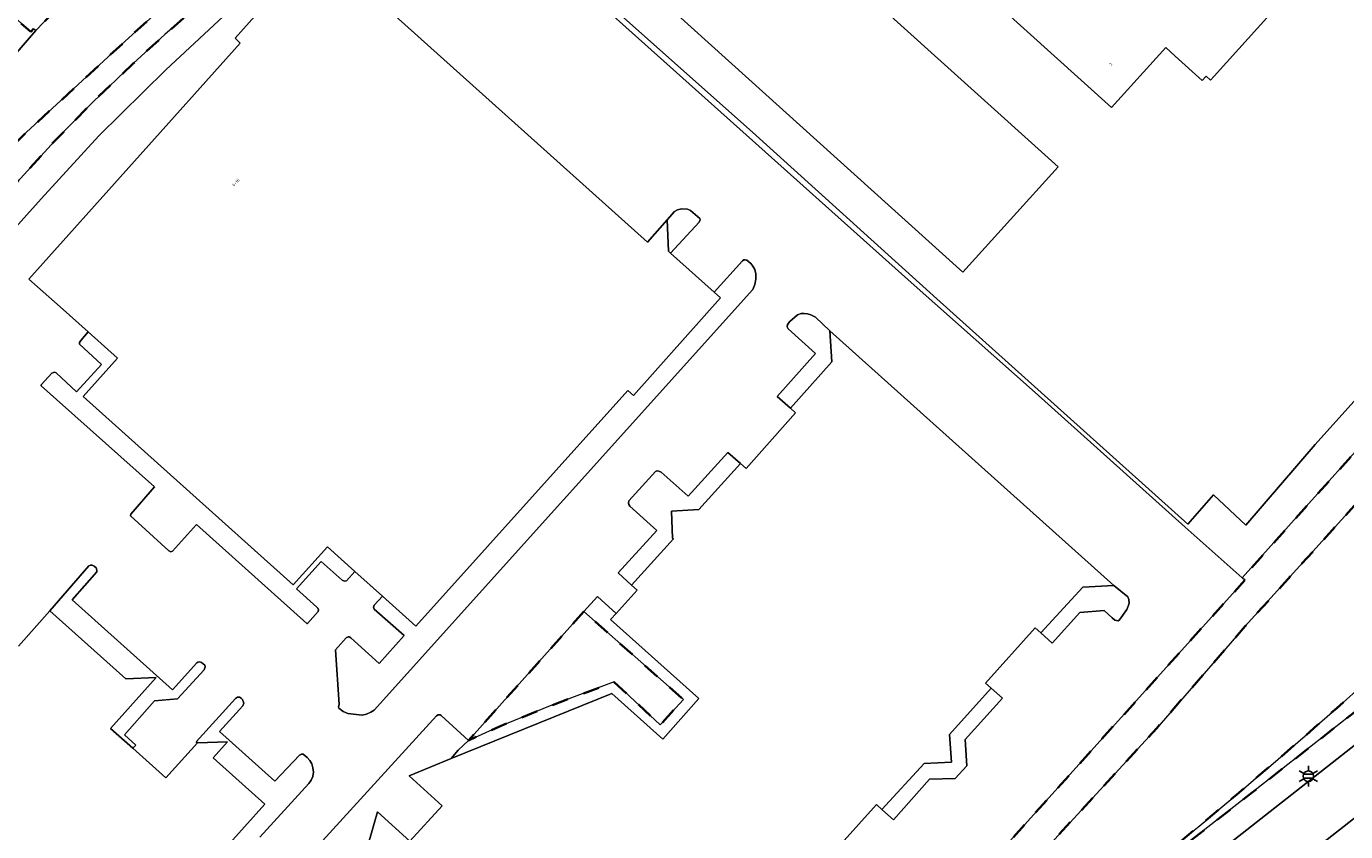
# Model space of a CAD drawing. Extents: x 105780 to 185197, y 477999 to 525027.
# Tile 215 of 562: x 107305 to 107464, y 478192 to 478290. Entities that reach past the tile are written whole.
import ezdxf
from ezdxf.enums import TextEntityAlignment as Align

# ---------------------------------------------------------------- set-up
doc = ezdxf.new("R2010")
doc.units = 0
doc.linetypes.add('XX-HIDDEN', pattern=[4, 2, -2])
for name, color, linetype, lineweight in [('B-GV-GR-HAAG_01-G', 252, 'GR-HAAG1', 13), ('B-GV-GR-MATERIAALGRENS-G', 252, 'XX-HIDDEN', 35), ('B-RO-IE-MEUBILAIR_WEGMEUBILAIR-S', 252, 'Continuous', 25), ('B-XX-KG-KADASTRAAL_BEBOUWING-G', 252, 'Continuous', 20), ('B1-WE-OG-BEBOUWING-T18', 7, 'Continuous', 18), ('B1-WE-OG-WEG-GV', 7, 'Continuous', 18), ('B1-WE-VH-VERHARDING_ASFALT-GV', 252, 'Continuous', 18), ('B1-WE-VH-VERHARDING_OPEN-GV', 252, 'Continuous', 18), ('B1-WE-VH-VERHARDING_TEGEL-GV', 252, 'Continuous', 18)]:
    doc.layers.add(name, color=color, linetype=linetype, lineweight=lineweight)
doc.styles.add('NLCS-ISO', font='NLCS-ISO.ttf')
doc.styles.add('NLCS-ISO-M200-T18', font='NLCS-ISO.ttf', dxfattribs={"height": 0.36})
doc.linetypes.add('GR-HAAG1', pattern='A,6,[176,NLCS.shx,S=0.125,R=0,X=0,Y=0],-2', length=8)

# ---------------------------------------------------------------- blocks, each defined once
blk = doc.blocks.new('B-SIE-WEG_LICHTMAST-SO')
at = {"ltscale": 0.1}
for p, q in [((-1.1, 0.63), (-2.19, 1.27)), ((0, 1.27), (0, 2.53)), ((1.1, 0.63), (2.19, 1.27)), ((-1.1, -0.63), (-2.19, -1.27)), ((0, -1.27), (0, -2.53)), ((1.1, -0.63), (2.19, -1.27))]:
    blk.add_line(p, q, dxfattribs=at)
at = {"flags": 128}
for points in [[(-1.16, 0.5), (1.16, 0.5)], [(-1.16, -0.5), (1.16, -0.5)]]:
    blk.add_lwpolyline(points, dxfattribs=at)
at = {"ltscale": 0.1}
blk.add_circle((0, 0), 1.27, dxfattribs=at)
at = {"style": 'NLCS-ISO'}
blk.add_attdef('TYPE', text='', height=1.8, dxfattribs=at).set_placement((0, 2.53), align=Align.BOTTOM_CENTER)

msp = doc.modelspace()

# ---------------------------------------------------------------- linework, layer by layer
at = {"layer": 'B-GV-GR-HAAG_01-G', "flags": 128}
msp.add_lwpolyline([(107342.305, 478306.151), (107341.349, 478306.877), (107340.83, 478307.184), (107340.052, 478307.531), (107329.66, 478296.337), (107327.02, 478294.079), (107321.334, 478289.086), (107317.497, 478285.59), (107312.604, 478280.896), (107307.97, 478276.181), (107300.553, 478268.028), (107289.087, 478255.224), (107289.094, 478255.215), (107289.703, 478254.367), (107290.439, 478253.623), (107291.437, 478252.761), (107300.757, 478262.979), (107300.768, 478262.99), (107306.336, 478269.176), (107313.325, 478276.82), (107321.441, 478284.824), (107329.573, 478292.37), (107339.027, 478302.255)], close=True, dxfattribs=at)
at = {"layer": 'B-GV-GR-MATERIAALGRENS-G', "flags": 128}
for points in [[(107324.162, 478309.897), (107318.982, 478314.602), (107300.243, 478293.737), (107302.776, 478291.475), (107305.08, 478289.418), (107305.419, 478289.79), (107305.7, 478289.561), (107308.632, 478292.638), (107313.254, 478297.807), (107319.519, 478304.68)], [(107340.052, 478307.531), (107339.123, 478307.824), (107338.546, 478307.938), (107337.916, 478307.941), (107337.323, 478307.873), (107336.776, 478307.723), (107335.785, 478307.317), (107331.316, 478302.301), (107328.521, 478299.303), (107327.252, 478298.077), (107316.509, 478288.268), (107304.553, 478277.242), (107303.266, 478275.946), (107297.092, 478269.351), (107288.592, 478259.822), (107288.304, 478257.476), (107288.431, 478256.699), (107288.679, 478256.01), (107289.087, 478255.224), (107300.553, 478268.028), (107307.97, 478276.181), (107312.604, 478280.896), (107317.497, 478285.59), (107321.334, 478289.086), (107327.02, 478294.079), (107329.66, 478296.337)], [(107372.081, 478219.149), (107358.095, 478203.543), (107361.756, 478205.203), (107368.001, 478207.716), (107375.74, 478210.623), (107381.329, 478205.426), (107384.121, 478208.486)]]:
    msp.add_lwpolyline(points, close=True, dxfattribs=at)
for points in [[(107506.266, 478299.655), (107500.928, 478293.55), (107505.397, 478289.531), (107505.596, 478289.353), (107482.381, 478263.503), (107476.062, 478256.559), (107479.18, 478253.791), (107451.813, 478223.241), (107452.123, 478222.964), (107386.025, 478149.504), (107350.817, 478110.201), (107343.293, 478101.86), (107335.419, 478096.642), (107332.533, 478093.064), (107306.883, 478116.155), (107234.87, 478180.5), (107232.638, 478178.028), (107229.84, 478180.54), (107230.343, 478181.102), (107229.231, 478182.083), (107227.243, 478179.871), (107232.612, 478175.074), (107235.791, 478178.546), (107333.86, 478090.431), (107334.709, 478091.072), (107358.682, 478112.63), (107379.806, 478136.045), (107395.75, 478153.965), (107411.831, 478172.295), (107428.177, 478190.575), (107441.47, 478205.031), (107452.167, 478217.376), (107490.266, 478259.48), (107500.334, 478250.58), (107516.493, 478268.898), (107517.12, 478280.247), (107517.648, 478288.754)], [(107444.16, 478191.163), (107433.877, 478182.668), (107436.325, 478184.193), (107453.012, 478197.243), (107465.778, 478207.259), (107467.382, 478208.536), (107497.387, 478232.425), (107503.894, 478237.739), (107507.043, 478240.31), (107508.34, 478241.369), (107520.614, 478251.938), (107527.041, 478258.237), (107527.009, 478263.482), (107527.005, 478264.176), (107525.291, 478268.049), (107523.583, 478270.599), (107517.12, 478280.247)]]:
    msp.add_lwpolyline(points, dxfattribs=at)
msp.add_lwpolyline([(107481.778, 478224.394, -0.0172052), (107444.16, 478191.163)], format="xyb", dxfattribs=at)
at = {"layer": 'B-XX-KG-KADASTRAAL_BEBOUWING-G', "flags": 128}
for points in [[(107426.252, 478359.196), (107428.053, 478361.192), (107420.629, 478367.891), (107369.796, 478311.566), (107377.22, 478304.866), (107377.937, 478305.661), (107387.603, 478296.937), (107383.013, 478291.852), (107417.979, 478260.296), (107429.503, 478273.065), (107384.96, 478313.264), (107391.426, 478320.428), (107398.335, 478328.093), (107426.119, 478359.321)], [(107426.252, 478359.196), (107426.119, 478359.321), (107398.335, 478328.093), (107391.426, 478320.428), (107435.968, 478280.229), (107442.534, 478287.504), (107443.68, 478286.47), (107446.964, 478283.506), (107447.446, 478284.04), (107447.962, 478283.575), (107448.392, 478284.051), (107475.351, 478313.926), (107474.922, 478314.312), (107475.394, 478314.835)]]:
    msp.add_lwpolyline(points, close=True, dxfattribs=at)
for points in [[(107340.378, 478300.477), (107329.848, 478288.646), (107330.438, 478288.049), (107304.862, 478259.455), (107308.636, 478256.079), (107312.028, 478253.045), (107315.587, 478249.861), (107311.425, 478245.224), (107336.857, 478222.393), (107341.005, 478227.014), (107344.35, 478224.012), (107347.676, 478221.026), (107351.736, 478217.382), (107377.393, 478245.966), (107378.07, 478245.358), (107388.6, 478257.189), (107387.87, 478257.846), (107382.584, 478262.609), (107382.329, 478262.839), (107382.17, 478266.616), (107379.762, 478263.933), (107348.029, 478292.413)], [(107401.472, 478189.044), (107407.505, 478195.763), (107408.175, 478195.162), (107413.291, 478200.727), (107416.586, 478200.914), (107416.357, 478204.27), (107421.388, 478209.868), (107420.719, 478210.468), (107426.737, 478217.164), (107427.405, 478216.564), (107432.516, 478222.116), (107436.24, 478222.33), (107401.85, 478253.19), (107402.1, 478249.41), (107397.08, 478243.8), (107397.72, 478243.23), (107391.71, 478236.49), (107391.03, 478237.09), (107385.978, 478231.53), (107382.68, 478231.34), (107382.81, 478228.04), (107382.91, 478227.99), (107377.85, 478222.37), (107378.54, 478221.75), (107375.983, 478218.94), (107375.31, 478218.2), (107386.015, 478208.601), (107381.619, 478203.698), (107375.46, 478209.22), (107355.999, 478201.35), (107350.93, 478199.26), (107354.91, 478195.63), (107351.012, 478191.323), (107347.06, 478194.9), (107339.8, 478169.5)], [(107300.239, 478160.11), (107325.38, 478188.19), (107326.058, 478187.583), (107333.421, 478195.808), (107327.163, 478201.411), (107328.904, 478203.356), (107325.266, 478203.23), (107321.461, 478198.985), (107317.434, 478202.593), (107314.756, 478204.992), (107320.29, 478211.171), (107316.598, 478210.995), (107307.414, 478219.224), (107303.61, 478214.979)]]:
    msp.add_lwpolyline(points, dxfattribs=at)
at = {"layer": 'B1-WE-OG-WEG-GV', "flags": 128}
for points in [[(107569.352, 478256.507), (107571.505, 478258.315), (107554.837, 478264.964), (107543.389, 478255.563), (107538.89, 478251.869), (107534.169, 478248.131), (107530.155, 478244.979), (107416.713, 478155.897)], [(107481.778, 478224.394), (107492.575, 478234.43), (107501.876, 478244.306), (107502.143, 478244.777), (107503.731, 478247.576), (107500.334, 478250.58), (107490.266, 478259.48), (107452.167, 478217.376), (107441.47, 478205.031), (107428.177, 478190.575), (107411.831, 478172.295), (107395.75, 478153.965), (107379.806, 478136.045), (107358.682, 478112.63), (107334.709, 478091.072), (107333.86, 478090.431), (107271.439, 478041.878), (107269.462, 478041.441), (107222.587, 478000), (107222.391, 477999.827), (107222.111, 478000), (107220.35, 478001.09), (107219.727, 478000.398), (107219.265, 478000.013)], [(107412.163, 478161.105), (107506.281, 478235.096), (107509.761, 478237.832), (107511.028, 478238.828), (107520.581, 478246.338), (107524.758, 478249.83)], [(107465.778, 478207.259), (107453.012, 478197.243), (107436.325, 478184.193), (107433.877, 478182.668), (107444.16, 478191.163)]]:
    msp.add_lwpolyline(points, dxfattribs=at)
at = {"layer": 'B1-WE-OG-WEG-GV'}
msp.add_lwpolyline([(107444.16, 478191.163, 0.0172052), (107481.778, 478224.394)], format="xyb", dxfattribs=at)
at = {"layer": 'B1-WE-VH-VERHARDING_ASFALT-GV', "flags": 128}
for points in [[(107308.632, 478292.638), (107305.7, 478289.561), (107300.807, 478283.966), (107299.247, 478282.179), (107291.249, 478273.335), (107276.011, 478256.26), (107271.427, 478251.117), (107244.352, 478220.962), (107243.063, 478219.529), (107241.969, 478218.423), (107241.409, 478217.934), (107246.804, 478213.144), (107249.38, 478216.01), (107266.211, 478234.872), (107276.551, 478246.282), (107279.52, 478249.559), (107288.592, 478259.822), (107297.092, 478269.351), (107303.266, 478275.946), (107304.553, 478277.242), (107316.509, 478288.268), (107327.252, 478298.077)], [(107527.285, 478248.013), (107524.758, 478249.83), (107520.581, 478246.338), (107511.028, 478238.828), (107509.761, 478237.832), (107506.281, 478235.096), (107412.163, 478161.105)], [(107416.713, 478155.897), (107530.155, 478244.979)]]:
    msp.add_lwpolyline(points, dxfattribs=at)
at = {"layer": 'B1-WE-VH-VERHARDING_OPEN-GV', "flags": 128}
for points in [[(107382.17, 478266.616), (107382.329, 478262.839), (107382.584, 478262.609), (107386.023, 478266.335), (107386.173, 478266.645), (107386.123, 478266.796), (107384.986, 478267.768), (107384.631, 478267.93), (107383.912, 478267.973), (107383.405, 478267.848), (107383.064, 478267.652)], [(107387.87, 478257.846), (107388.6, 478257.189), (107378.07, 478245.358), (107377.393, 478245.966), (107351.736, 478217.382), (107347.676, 478221.026), (107346.688, 478219.912), (107346.584, 478219.699), (107346.68, 478219.445), (107350.299, 478216.245), (107347.281, 478212.87), (107343.856, 478215.962), (107343.666, 478216.087), (107343.537, 478216.083), (107343.297, 478215.957), (107341.997, 478214.519), (107342.422, 478207.898), (107342.346, 478207.623), (107342.411, 478207.438), (107342.905, 478207.028), (107343.487, 478206.789), (107345.227, 478206.589), (107345.761, 478206.731), (107346.289, 478206.958), (107346.695, 478207.217), (107392.544, 478258.194), (107392.79, 478258.797), (107392.889, 478259.449), (107392.902, 478260.098), (107392.764, 478260.597), (107392.543, 478261.025), (107392.29, 478261.325), (107391.819, 478261.73), (107391.602, 478261.799), (107391.431, 478261.78), (107391.292, 478261.672)], [(107402.1, 478249.41), (107401.85, 478253.19), (107400.128, 478254.834), (107399.56, 478255.115), (107399.158, 478255.239), (107398.751, 478255.297), (107398.392, 478255.288), (107397.929, 478255.106), (107397.018, 478254.324), (107396.738, 478253.964), (107396.677, 478253.681), (107396.8, 478253.42), (107400.135, 478250.43), (107395.476, 478245.229), (107397.08, 478243.8)], [(107311.425, 478245.224), (107315.587, 478249.861), (107312.028, 478253.045), (107311.132, 478251.999), (107311.003, 478251.755), (107310.999, 478251.573), (107313.649, 478249.094), (107310.638, 478245.766), (107308.18, 478248.082), (107307.947, 478248.164), (107307.628, 478248.042), (107306.364, 478246.616), (107306.362, 478246.512), (107320.078, 478234.268), (107317.199, 478230.97), (107317.175, 478230.776), (107321.824, 478226.516), (107322.064, 478226.407), (107322.244, 478226.462), (107325.169, 478229.722), (107338.513, 478217.697), (107338.621, 478217.7), (107339.885, 478219.166), (107339.922, 478219.384), (107339.863, 478219.547), (107339.741, 478219.675), (107337.288, 478221.912), (107340.271, 478225.209), (107342.816, 478222.957), (107343.071, 478222.842), (107343.321, 478222.898), (107344.35, 478224.012), (107341.005, 478227.014), (107336.857, 478222.393)], [(107391.03, 478237.09), (107389.499, 478238.441), (107384.701, 478233.131), (107381.428, 478236.047), (107381.154, 478236.185), (107380.924, 478236.214), (107380.745, 478236.113), (107377.51, 478232.566), (107377.464, 478232.335), (107377.51, 478232.128), (107377.625, 478231.92), (107380.917, 478228.999), (107376.217, 478223.837), (107377.85, 478222.37), (107382.91, 478227.99), (107382.81, 478228.04), (107382.68, 478231.34), (107385.978, 478231.53)], [(107307.414, 478219.224), (107316.598, 478210.995), (107320.29, 478211.171), (107314.756, 478204.992), (107317.434, 478202.593), (107317.795, 478202.951), (107316.424, 478204.218), (107320.057, 478208.338), (107322.873, 478208.576), (107326.071, 478212.095), (107326.209, 478212.455), (107326.162, 478212.648), (107325.773, 478212.991), (107325.537, 478213.052), (107325.308, 478213.006), (107325.18, 478212.928), (107322.245, 478209.679), (107310.112, 478220.564), (107313.073, 478223.983), (107313.091, 478224.181), (107312.996, 478224.45), (107312.781, 478224.667), (107312.534, 478224.779), (107312.341, 478224.768), (107312.133, 478224.686)], [(107436.24, 478222.33), (107432.516, 478222.116), (107427.405, 478216.564), (107428.799, 478215.312), (107432.119, 478219.035), (107435.102, 478219.286), (107436.045, 478218.389), (107436.39, 478218.124), (107436.768, 478218.028), (107436.952, 478218.161), (107437.826, 478219.424), (107438.008, 478219.812), (107438.1, 478220.173), (107438.084, 478220.602), (107437.94, 478220.948)], [(107375.46, 478209.22), (107381.619, 478203.698), (107386.015, 478208.601), (107375.31, 478218.2), (107375.983, 478218.94), (107373.718, 478220.975), (107372.081, 478219.149), (107384.121, 478208.486), (107381.329, 478205.426), (107375.74, 478210.623), (107368.001, 478207.716), (107361.756, 478205.203), (107358.095, 478203.543), (107356.847, 478202.344), (107355.999, 478201.35)], [(107422.757, 478208.64), (107421.388, 478209.868), (107416.357, 478204.27), (107416.586, 478200.914), (107413.291, 478200.727), (107408.175, 478195.162), (107409.565, 478193.915), (107413.918, 478198.824), (107417.046, 478198.904), (107418.443, 478200.446), (107418.243, 478203.639)]]:
    msp.add_lwpolyline(points, close=True, dxfattribs=at)
for points in [[(107332.841, 478191.811), (107338.748, 478198.309), (107339.054, 478198.715), (107339.243, 478199.171), (107339.321, 478199.697), (107339.268, 478200.199), (107339.115, 478200.703), (107338.895, 478201.107), (107338.579, 478201.484), (107338.084, 478201.875), (107337.874, 478201.876), (107337.632, 478201.744), (107334.665, 478198.598), (107327.944, 478204.612), (107330.767, 478207.738), (107330.908, 478208.039), (107330.746, 478208.511), (107330.563, 478208.679), (107330.363, 478208.78), (107330.136, 478208.772), (107329.888, 478208.633), (107325.134, 478203.359), (107325.266, 478203.23), (107328.904, 478203.356), (107327.163, 478201.411), (107333.421, 478195.808), (107326.058, 478187.583)], [(107339.8, 478169.5), (107347.06, 478194.9), (107351.012, 478191.323), (107354.91, 478195.63), (107350.93, 478199.26), (107355.999, 478201.35), (107356.847, 478202.344), (107358.095, 478203.543), (107354.802, 478206.542), (107354.667, 478206.626), (107354.437, 478206.634), (107354.235, 478206.522), (107340.425, 478191.356)]]:
    msp.add_lwpolyline(points, dxfattribs=at)
at = {"layer": 'B1-WE-VH-VERHARDING_TEGEL-GV', "flags": 128}
msp.add_lwpolyline([(107448.392, 478284.051), (107447.962, 478283.575), (107447.446, 478284.04), (107446.964, 478283.506), (107443.68, 478286.47), (107442.534, 478287.504), (107435.968, 478280.229), (107391.426, 478320.428), (107384.96, 478313.264), (107429.503, 478273.065), (107417.979, 478260.296), (107383.013, 478291.852), (107387.603, 478296.937), (107377.937, 478305.661), (107377.22, 478304.866), (107369.796, 478311.566), (107420.629, 478367.891), (107428.053, 478361.192), (107426.252, 478359.196), (107475.394, 478314.835), (107474.922, 478314.312), (107475.351, 478313.926)], close=True, dxfattribs=at)
for points in [[(107234.87, 478180.5), (107306.883, 478116.155), (107332.533, 478093.064), (107335.419, 478096.642), (107343.293, 478101.86), (107350.817, 478110.201), (107386.025, 478149.504), (107452.123, 478222.964), (107451.813, 478223.241), (107444.897, 478229.402), (107426.722, 478245.686), (107412.09, 478258.715), (107363.72, 478302.069)], [(107363.72, 478302.069), (107412.09, 478258.715), (107426.722, 478245.686), (107444.897, 478229.402), (107451.813, 478223.241), (107479.18, 478253.791), (107476.062, 478256.559), (107474.728, 478255.093), (107460.643, 478239.395), (107452.26, 478229.629), (107448.33, 478233.295), (107445.211, 478229.736), (107414.816, 478257.063), (107392.479, 478277.237), (107375.474, 478292.392)], [(107348.029, 478292.413), (107379.762, 478263.933), (107382.17, 478266.616), (107383.064, 478267.652), (107383.405, 478267.848), (107383.912, 478267.973), (107384.631, 478267.93), (107384.986, 478267.768), (107386.123, 478266.796), (107386.173, 478266.645), (107386.023, 478266.335), (107382.584, 478262.609), (107387.87, 478257.846), (107391.292, 478261.672), (107391.431, 478261.78), (107391.602, 478261.799), (107391.819, 478261.73), (107392.29, 478261.325), (107392.543, 478261.025), (107392.764, 478260.597), (107392.902, 478260.098), (107392.889, 478259.449), (107392.79, 478258.797), (107392.544, 478258.194), (107346.695, 478207.217), (107346.289, 478206.958), (107345.761, 478206.731), (107345.227, 478206.589), (107343.487, 478206.789), (107342.905, 478207.028), (107342.411, 478207.438), (107342.346, 478207.623), (107342.422, 478207.898), (107341.997, 478214.519), (107343.297, 478215.957), (107343.537, 478216.083), (107343.666, 478216.087), (107343.856, 478215.962), (107347.281, 478212.87), (107350.299, 478216.245), (107346.68, 478219.445), (107346.584, 478219.699), (107346.688, 478219.912), (107347.676, 478221.026), (107344.35, 478224.012), (107343.321, 478222.898), (107343.071, 478222.842), (107342.816, 478222.957), (107340.271, 478225.209), (107337.288, 478221.912), (107339.741, 478219.675), (107339.863, 478219.547), (107339.922, 478219.384), (107339.885, 478219.166), (107338.621, 478217.7), (107338.513, 478217.697), (107325.169, 478229.722), (107322.244, 478226.462), (107322.064, 478226.407), (107321.824, 478226.516), (107317.175, 478230.776), (107317.199, 478230.97), (107320.078, 478234.268), (107306.362, 478246.512), (107306.364, 478246.616), (107307.628, 478248.042), (107307.947, 478248.164), (107308.18, 478248.082), (107310.638, 478245.766), (107313.649, 478249.094), (107310.999, 478251.573), (107311.003, 478251.755), (107311.132, 478251.999), (107312.028, 478253.045), (107308.636, 478256.079), (107304.862, 478259.455), (107330.438, 478288.049), (107329.848, 478288.646), (107340.378, 478300.477)], [(107299.666, 478296.777), (107282.603, 478277.656), (107272.603, 478266.545), (107271.198, 478264.989), (107269.191, 478262.76), (107268.577, 478262.079), (107270.481, 478260.419), (107272.955, 478263.19), (107274.616, 478265.049), (107296.091, 478289.097), (107300.823, 478284.703), (107300.446, 478284.281), (107300.807, 478283.966), (107305.7, 478289.561), (107305.419, 478289.79), (107305.08, 478289.418), (107302.776, 478291.475)], [(107375.474, 478292.392), (107392.479, 478277.237), (107414.816, 478257.063), (107445.211, 478229.736), (107448.33, 478233.295), (107452.26, 478229.629), (107460.643, 478239.395), (107474.728, 478255.093), (107476.062, 478256.559), (107482.381, 478263.503), (107505.596, 478289.353), (107505.397, 478289.531), (107500.928, 478293.55)], [(107329.573, 478292.37), (107321.441, 478284.824), (107313.325, 478276.82), (107306.336, 478269.176), (107300.768, 478262.99)], [(107340.425, 478191.356), (107354.235, 478206.522), (107354.437, 478206.634), (107354.667, 478206.626), (107354.802, 478206.542), (107358.095, 478203.543), (107372.081, 478219.149), (107373.718, 478220.975), (107375.983, 478218.94), (107378.54, 478221.75), (107377.85, 478222.37), (107376.217, 478223.837), (107380.917, 478228.999), (107377.625, 478231.92), (107377.51, 478232.128), (107377.464, 478232.335), (107377.51, 478232.566), (107380.745, 478236.113), (107380.924, 478236.214), (107381.154, 478236.185), (107381.428, 478236.047), (107384.701, 478233.131), (107389.499, 478238.441), (107391.03, 478237.09), (107391.71, 478236.49), (107397.72, 478243.23), (107397.08, 478243.8), (107395.476, 478245.229), (107400.135, 478250.43), (107396.8, 478253.42), (107396.677, 478253.681), (107396.738, 478253.964), (107397.018, 478254.324), (107397.929, 478255.106), (107398.392, 478255.288), (107398.751, 478255.297), (107399.158, 478255.239), (107399.56, 478255.115), (107400.128, 478254.834), (107401.85, 478253.19), (107436.24, 478222.33), (107437.94, 478220.948), (107438.084, 478220.602), (107438.1, 478220.173), (107438.008, 478219.812), (107437.826, 478219.424), (107436.952, 478218.161), (107436.768, 478218.028), (107436.39, 478218.124), (107436.045, 478218.389), (107435.102, 478219.286), (107432.119, 478219.035), (107428.799, 478215.312), (107427.405, 478216.564), (107426.737, 478217.164), (107420.719, 478210.468), (107421.388, 478209.868), (107422.757, 478208.64), (107418.243, 478203.639), (107418.443, 478200.446), (107417.046, 478198.904), (107413.918, 478198.824), (107409.565, 478193.915), (107408.175, 478195.162), (107407.505, 478195.763), (107401.472, 478189.044)], [(107303.61, 478214.979), (107307.414, 478219.224), (107312.133, 478224.686), (107312.341, 478224.768), (107312.534, 478224.779), (107312.781, 478224.667), (107312.996, 478224.45), (107313.091, 478224.181), (107313.073, 478223.983), (107310.112, 478220.564), (107322.245, 478209.679), (107325.18, 478212.928), (107325.308, 478213.006), (107325.537, 478213.052), (107325.773, 478212.991), (107326.162, 478212.648), (107326.209, 478212.455), (107326.071, 478212.095), (107322.873, 478208.576), (107320.057, 478208.338), (107316.424, 478204.218), (107317.795, 478202.951), (107317.434, 478202.593), (107321.461, 478198.985), (107325.266, 478203.23), (107325.134, 478203.359), (107329.888, 478208.633), (107330.136, 478208.772), (107330.363, 478208.78), (107330.563, 478208.679), (107330.746, 478208.511), (107330.908, 478208.039), (107330.767, 478207.738), (107327.944, 478204.612), (107334.665, 478198.598), (107337.632, 478201.744), (107337.874, 478201.876), (107338.084, 478201.875), (107338.579, 478201.484), (107338.895, 478201.107), (107339.115, 478200.703), (107339.268, 478200.199), (107339.321, 478199.697), (107339.243, 478199.171), (107339.054, 478198.715), (107338.748, 478198.309), (107332.841, 478191.811)]]:
    msp.add_lwpolyline(points, dxfattribs=at)

# ---------------------------------------------------------------- block references
at = {"layer": 'B-RO-IE-MEUBILAIR_WEGMEUBILAIR-S', "xscale": 0.5, "yscale": 0.5, "zscale": 0.5}
msp.add_blockref('B-SIE-WEG_LICHTMAST-SO', (107459.816, 478199.199), dxfattribs=at)

# ---------------------------------------------------------------- texts
at = {"layer": 'B1-WE-OG-BEBOUWING-T18', "style": 'NLCS-ISO-M200-T18'}
for s, p in [('2', (107435.894, 478285.493)), ('6-16', (107329.921, 478271.158))]:
    msp.add_text(s, height=0.36, rotation=48.1, dxfattribs=at).set_placement(p, align=Align.MIDDLE)

doc.saveas('drawing.dxf')
